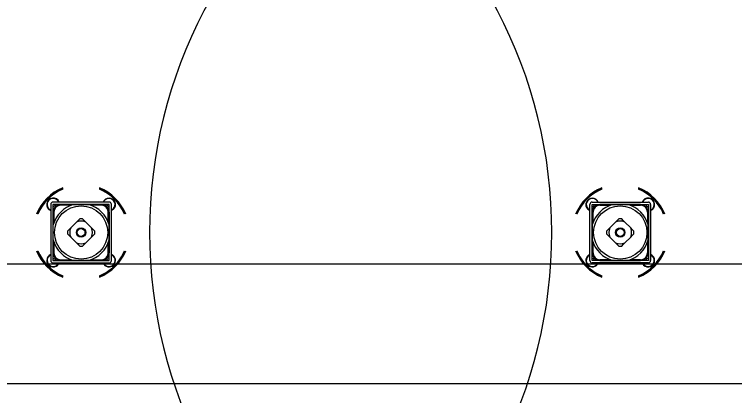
# Model space of a CAD drawing. Extents: x -264205 to -263659, y -1242401 to -1241986.
# Drawn here: x -263852.388 to -263851.488, y -1242241.472 to -1242240.996 of the extents above; entities that cross this region are included whole.
import ezdxf

# ---------------------------------------------------------------- set-up
doc = ezdxf.new("R2010")
doc.units = 0
doc.layers.add('PROJEKT_OBRUBNIKY_KOMUNIKACIE', color=7, linetype='Continuous')
doc.layers.add('SITUACIA_DSP_2D', color=7, linetype='Continuous')

msp = doc.modelspace()

# ---------------------------------------------------------------- linework, layer by layer
at = {"layer": 'PROJEKT_OBRUBNIKY_KOMUNIKACIE'}
msp.add_lwpolyline([(-263794.89278, -1242227.38224), (-263808.96776, -1242241.45725), (-263894.96779, -1242241.45725), (-263909.04274, -1242227.38224), (-263909.04274, -1242196.33267), (-263914.14281, -1242196.33267), (-263914.14281, -1242132.43268), (-263909.04274, -1242132.43268), (-263909.04274, -1242101.38224), (-263894.96779, -1242087.30722), (-263808.96776, -1242087.30722), (-263794.89278, -1242101.38224), (-263794.89278, -1242227.38224)], dxfattribs=at)
at = {"layer": 'SITUACIA_DSP_2D'}
for p, q in [((-263852.34274, -1242241.23296), (-263852.34274, -1242241.30326)), ((-263852.26959, -1242241.23011), (-263852.33989, -1242241.23011)), ((-263852.33989, -1242241.23296), (-263852.33989, -1242241.30326)), ((-263852.26959, -1242241.23296), (-263852.33989, -1242241.23296)), ((-263852.3394, -1242241.23591), (-263852.33989, -1242241.23568)), ((-263852.33717, -1242241.23431), (-263852.3394, -1242241.23591)), ((-263852.33731, -1242241.23296), (-263852.33717, -1242241.23431)), ((-263852.33207, -1242241.23339), (-263852.33207, -1242241.23296)), ((-263852.3316, -1242241.23296), (-263852.3316, -1242241.2333)), ((-263852.33015, -1242241.23319), (-263852.33015, -1242241.23414)), ((-263852.33015, -1242241.23319), (-263852.31427, -1242241.23319)), ((-263852.31712, -1242241.23414), (-263852.33015, -1242241.23414)), ((-263852.31411, -1242241.23319), (-263852.3084, -1242241.23319)), ((-263852.3084, -1242241.23319), (-263852.30318, -1242241.23319)), ((-263852.30318, -1242241.23319), (-263852.29788, -1242241.23319)), ((-263852.29788, -1242241.23319), (-263852.29537, -1242241.23319)), ((-263852.29521, -1242241.23319), (-263852.27933, -1242241.23319)), ((-263852.27933, -1242241.23414), (-263852.29236, -1242241.23414)), ((-263852.27933, -1242241.23414), (-263852.27933, -1242241.23319)), ((-263852.27788, -1242241.2333), (-263852.27788, -1242241.23296)), ((-263852.27741, -1242241.23296), (-263852.27741, -1242241.23339)), ((-263852.27623, -1242241.22911), (-263852.27676, -1242241.23011)), ((-263852.27224, -1242241.23445), (-263852.27218, -1242241.23296)), ((-263852.26992, -1242241.23592), (-263852.27224, -1242241.23445)), ((-263852.26959, -1242241.23574), (-263852.26992, -1242241.23592)), ((-263852.26959, -1242241.30326), (-263852.26959, -1242241.23296)), ((-263852.26674, -1242241.30326), (-263852.26674, -1242241.23296)), ((-263851.66874, -1242241.30326), (-263851.66874, -1242241.23296)), ((-263851.66589, -1242241.23011), (-263851.59559, -1242241.23011)), ((-263851.66589, -1242241.30326), (-263851.66589, -1242241.23296)), ((-263851.66589, -1242241.23296), (-263851.59559, -1242241.23296)), ((-263851.66589, -1242241.23574), (-263851.66556, -1242241.23592)), ((-263851.66556, -1242241.23592), (-263851.66325, -1242241.23445)), ((-263851.66325, -1242241.23445), (-263851.66331, -1242241.23296)), ((-263851.65925, -1242241.22911), (-263851.65872, -1242241.23011)), ((-263851.65808, -1242241.23296), (-263851.65808, -1242241.23339)), ((-263851.6576, -1242241.2333), (-263851.6576, -1242241.23296)), ((-263851.65616, -1242241.23414), (-263851.65616, -1242241.23319)), ((-263851.64028, -1242241.23319), (-263851.65616, -1242241.23319)), ((-263851.65616, -1242241.23414), (-263851.64312, -1242241.23414)), ((-263851.6376, -1242241.23319), (-263851.64011, -1242241.23319)), ((-263851.6323, -1242241.23319), (-263851.6376, -1242241.23319)), ((-263851.62708, -1242241.23319), (-263851.6323, -1242241.23319)), ((-263851.62138, -1242241.23319), (-263851.62708, -1242241.23319)), ((-263851.60533, -1242241.23319), (-263851.62121, -1242241.23319)), ((-263851.61837, -1242241.23414), (-263851.60533, -1242241.23414)), ((-263851.60533, -1242241.23319), (-263851.60533, -1242241.23414)), ((-263851.60389, -1242241.23296), (-263851.60389, -1242241.2333)), ((-263851.60341, -1242241.23339), (-263851.60341, -1242241.23296)), ((-263851.59818, -1242241.23296), (-263851.59831, -1242241.23431)), ((-263851.59831, -1242241.23431), (-263851.59608, -1242241.23591)), ((-263851.59608, -1242241.23591), (-263851.59559, -1242241.23568)), ((-263851.59559, -1242241.23296), (-263851.59559, -1242241.30326)), ((-263851.59274, -1242241.23296), (-263851.59274, -1242241.30326)), ((-263852.33989, -1242241.24077), (-263852.33946, -1242241.24077)), ((-263852.33954, -1242241.24125), (-263852.33989, -1242241.24125)), ((-263852.33965, -1242241.24269), (-263852.3387, -1242241.24269)), ((-263852.33965, -1242241.25857), (-263852.33965, -1242241.24269)), ((-263852.3387, -1242241.24269), (-263852.3387, -1242241.25573)), ((-263852.27078, -1242241.24269), (-263852.26983, -1242241.24269)), ((-263852.27078, -1242241.25573), (-263852.27078, -1242241.24269)), ((-263852.27002, -1242241.24077), (-263852.26959, -1242241.24077)), ((-263852.26959, -1242241.24125), (-263852.26994, -1242241.24125)), ((-263852.26983, -1242241.24269), (-263852.26983, -1242241.25857)), ((-263852.26541, -1242241.23995), (-263852.26674, -1242241.24064)), ((-263852.2641, -1242241.23889), (-263852.26541, -1242241.23995)), ((-263851.67139, -1242241.23889), (-263851.67007, -1242241.23995)), ((-263851.67007, -1242241.23995), (-263851.66874, -1242241.24064)), ((-263851.66546, -1242241.24077), (-263851.66589, -1242241.24077)), ((-263851.66589, -1242241.24125), (-263851.66555, -1242241.24125)), ((-263851.66471, -1242241.24269), (-263851.66566, -1242241.24269)), ((-263851.66566, -1242241.24269), (-263851.66566, -1242241.25857)), ((-263851.66471, -1242241.25573), (-263851.66471, -1242241.24269)), ((-263851.59678, -1242241.24269), (-263851.59678, -1242241.25573)), ((-263851.59583, -1242241.24269), (-263851.59678, -1242241.24269)), ((-263851.59559, -1242241.24077), (-263851.59603, -1242241.24077)), ((-263851.59594, -1242241.24125), (-263851.59559, -1242241.24125)), ((-263851.59583, -1242241.25857), (-263851.59583, -1242241.24269)), ((-263852.31053, -1242241.25508), (-263852.30849, -1242241.25305)), ((-263852.30849, -1242241.25305), (-263852.30654, -1242241.2511)), ((-263852.30294, -1242241.2511), (-263852.30101, -1242241.25303)), ((-263852.30101, -1242241.25303), (-263852.29895, -1242241.25508)), ((-263851.63448, -1242241.25303), (-263851.63653, -1242241.25508)), ((-263851.63255, -1242241.2511), (-263851.63448, -1242241.25303)), ((-263851.62699, -1242241.25305), (-263851.62894, -1242241.2511)), ((-263851.62496, -1242241.25508), (-263851.62699, -1242241.25305)), ((-263852.33965, -1242241.26444), (-263852.33965, -1242241.25874)), ((-263852.31982, -1242241.26437), (-263852.31776, -1242241.26232)), ((-263852.31776, -1242241.26232), (-263852.31053, -1242241.25508)), ((-263852.29895, -1242241.25508), (-263852.29172, -1242241.26232)), ((-263852.29172, -1242241.26232), (-263852.28969, -1242241.26435)), ((-263852.26983, -1242241.25874), (-263852.26983, -1242241.26444)), ((-263851.66566, -1242241.25874), (-263851.66566, -1242241.26444)), ((-263851.64377, -1242241.26232), (-263851.6458, -1242241.26435)), ((-263851.63653, -1242241.25508), (-263851.64377, -1242241.26232)), ((-263851.61772, -1242241.26232), (-263851.62496, -1242241.25508)), ((-263851.61567, -1242241.26437), (-263851.61772, -1242241.26232)), ((-263851.59583, -1242241.26444), (-263851.59583, -1242241.25874)), ((-263852.33965, -1242241.26978), (-263852.33965, -1242241.26444)), ((-263852.33965, -1242241.27496), (-263852.33965, -1242241.26978)), ((-263852.32174, -1242241.2663), (-263852.31982, -1242241.26437)), ((-263852.31979, -1242241.27186), (-263852.32174, -1242241.26991)), ((-263852.31776, -1242241.27389), (-263852.31979, -1242241.27186)), ((-263852.28966, -1242241.27184), (-263852.29172, -1242241.27389)), ((-263852.28969, -1242241.26435), (-263852.28774, -1242241.2663)), ((-263852.28774, -1242241.26991), (-263852.28966, -1242241.27184)), ((-263852.26983, -1242241.26444), (-263852.26983, -1242241.26966)), ((-263852.26983, -1242241.26966), (-263852.26983, -1242241.27496)), ((-263851.66566, -1242241.26444), (-263851.66566, -1242241.26966)), ((-263851.66566, -1242241.26966), (-263851.66566, -1242241.27496)), ((-263851.6458, -1242241.26435), (-263851.64775, -1242241.2663)), ((-263851.64775, -1242241.26991), (-263851.64582, -1242241.27184)), ((-263851.64582, -1242241.27184), (-263851.64377, -1242241.27389)), ((-263851.61772, -1242241.27389), (-263851.61569, -1242241.27186)), ((-263851.61569, -1242241.27186), (-263851.61374, -1242241.26991)), ((-263851.61374, -1242241.2663), (-263851.61567, -1242241.26437)), ((-263851.59583, -1242241.26978), (-263851.59583, -1242241.26444)), ((-263851.59583, -1242241.27496), (-263851.59583, -1242241.26978)), ((-263852.33965, -1242241.27747), (-263852.33965, -1242241.27496)), ((-263852.33965, -1242241.29352), (-263852.33965, -1242241.27764)), ((-263852.3387, -1242241.28048), (-263852.3387, -1242241.29352)), ((-263852.31053, -1242241.28113), (-263852.31776, -1242241.27389)), ((-263852.30847, -1242241.28318), (-263852.31053, -1242241.28113)), ((-263852.29895, -1242241.28113), (-263852.30098, -1242241.28316)), ((-263852.29172, -1242241.27389), (-263852.29895, -1242241.28113)), ((-263852.27078, -1242241.29352), (-263852.27078, -1242241.28048)), ((-263852.26983, -1242241.27496), (-263852.26983, -1242241.27747)), ((-263852.26983, -1242241.27764), (-263852.26983, -1242241.29352)), ((-263851.66566, -1242241.27496), (-263851.66566, -1242241.27747)), ((-263851.66566, -1242241.27764), (-263851.66566, -1242241.29352)), ((-263851.66471, -1242241.29352), (-263851.66471, -1242241.28048)), ((-263851.64377, -1242241.27389), (-263851.63653, -1242241.28113)), ((-263851.63653, -1242241.28113), (-263851.6345, -1242241.28316)), ((-263851.62701, -1242241.28318), (-263851.62496, -1242241.28113)), ((-263851.62496, -1242241.28113), (-263851.61772, -1242241.27389)), ((-263851.59678, -1242241.28048), (-263851.59678, -1242241.29352)), ((-263851.59583, -1242241.27747), (-263851.59583, -1242241.27496)), ((-263851.59583, -1242241.29352), (-263851.59583, -1242241.27764)), ((-263852.30654, -1242241.28511), (-263852.30847, -1242241.28318)), ((-263852.30098, -1242241.28316), (-263852.30294, -1242241.28511)), ((-263851.6345, -1242241.28316), (-263851.63255, -1242241.28511)), ((-263851.62894, -1242241.28511), (-263851.62701, -1242241.28318)), ((-263852.33989, -1242241.29497), (-263852.33954, -1242241.29496)), ((-263852.33951, -1242241.29544), (-263852.33989, -1242241.29544)), ((-263852.33965, -1242241.29352), (-263852.3387, -1242241.29352)), ((-263852.33946, -1242241.29544), (-263852.33951, -1242241.29544)), ((-263852.27078, -1242241.29352), (-263852.26983, -1242241.29352)), ((-263852.26959, -1242241.29544), (-263852.27002, -1242241.29544)), ((-263852.26994, -1242241.29496), (-263852.26959, -1242241.29497)), ((-263851.66555, -1242241.29496), (-263851.66589, -1242241.29497)), ((-263851.66589, -1242241.29544), (-263851.66546, -1242241.29544)), ((-263851.66471, -1242241.29352), (-263851.66566, -1242241.29352)), ((-263851.59583, -1242241.29352), (-263851.59678, -1242241.29352)), ((-263851.59603, -1242241.29544), (-263851.59598, -1242241.29544)), ((-263851.59598, -1242241.29544), (-263851.59559, -1242241.29544)), ((-263851.59559, -1242241.29497), (-263851.59594, -1242241.29496)), ((-263894.58097, -1242241.30722), (-263809.35462, -1242241.30722)), ((-263852.33989, -1242241.3004), (-263852.33971, -1242241.30029)), ((-263852.33989, -1242241.30326), (-263852.26959, -1242241.30326)), ((-263852.33989, -1242241.30611), (-263852.26959, -1242241.30611)), ((-263852.33971, -1242241.30029), (-263852.33732, -1242241.30163)), ((-263852.33732, -1242241.30163), (-263852.33729, -1242241.30326)), ((-263852.3329, -1242241.30744), (-263852.33396, -1242241.30875)), ((-263852.3322, -1242241.30611), (-263852.3329, -1242241.30744)), ((-263852.33207, -1242241.30326), (-263852.33207, -1242241.30282)), ((-263852.3316, -1242241.30291), (-263852.3316, -1242241.30326)), ((-263852.33015, -1242241.30207), (-263852.31712, -1242241.30207)), ((-263852.33015, -1242241.30302), (-263852.33015, -1242241.30207)), ((-263852.31427, -1242241.30302), (-263852.33015, -1242241.30302)), ((-263852.3084, -1242241.30302), (-263852.31411, -1242241.30302)), ((-263852.30307, -1242241.30302), (-263852.3084, -1242241.30302)), ((-263852.29788, -1242241.30302), (-263852.30307, -1242241.30302)), ((-263852.29537, -1242241.30302), (-263852.29788, -1242241.30302)), ((-263852.27933, -1242241.30302), (-263852.29521, -1242241.30302)), ((-263852.29236, -1242241.30207), (-263852.27933, -1242241.30207)), ((-263852.27933, -1242241.30207), (-263852.27933, -1242241.30302)), ((-263852.27788, -1242241.30326), (-263852.27788, -1242241.30291)), ((-263852.27741, -1242241.30282), (-263852.27741, -1242241.30295)), ((-263852.27741, -1242241.30295), (-263852.27741, -1242241.30326)), ((-263852.27242, -1242241.30326), (-263852.27156, -1242241.30093)), ((-263852.27156, -1242241.30093), (-263852.26959, -1242241.30059)), ((-263851.66392, -1242241.30093), (-263851.66589, -1242241.30059)), ((-263851.59559, -1242241.30326), (-263851.66589, -1242241.30326)), ((-263851.59559, -1242241.30611), (-263851.66589, -1242241.30611)), ((-263851.66306, -1242241.30326), (-263851.66392, -1242241.30093)), ((-263851.65808, -1242241.30282), (-263851.65808, -1242241.30295)), ((-263851.65808, -1242241.30295), (-263851.65808, -1242241.30326)), ((-263851.6576, -1242241.30326), (-263851.6576, -1242241.30291)), ((-263851.64312, -1242241.30207), (-263851.65616, -1242241.30207)), ((-263851.65616, -1242241.30207), (-263851.65616, -1242241.30302)), ((-263851.65616, -1242241.30302), (-263851.64028, -1242241.30302)), ((-263851.64011, -1242241.30302), (-263851.6376, -1242241.30302)), ((-263851.6376, -1242241.30302), (-263851.63242, -1242241.30302)), ((-263851.63242, -1242241.30302), (-263851.62708, -1242241.30302)), ((-263851.62708, -1242241.30302), (-263851.62138, -1242241.30302)), ((-263851.62121, -1242241.30302), (-263851.60533, -1242241.30302)), ((-263851.60533, -1242241.30207), (-263851.61837, -1242241.30207)), ((-263851.60533, -1242241.30302), (-263851.60533, -1242241.30207)), ((-263851.60389, -1242241.30291), (-263851.60389, -1242241.30326)), ((-263851.60341, -1242241.30326), (-263851.60341, -1242241.30282)), ((-263851.60328, -1242241.30611), (-263851.60259, -1242241.30744)), ((-263851.60259, -1242241.30744), (-263851.60152, -1242241.30875)), ((-263851.59817, -1242241.30163), (-263851.59819, -1242241.30326)), ((-263851.59577, -1242241.30029), (-263851.59817, -1242241.30163)), ((-263851.59559, -1242241.3004), (-263851.59577, -1242241.30029)), ((-263808.96779, -1242241.45724), (-263894.96779, -1242241.45724))]:
    msp.add_line(p, q, dxfattribs=at)
for centre, radius in [((-263852.30474, -1242241.26811), 0.0333), ((-263851.63074, -1242241.26811), 0.0333), ((-263852.30474, -1242241.26811), 0.0058), ((-263852.30474, -1242241.26811), 0.00485), ((-263851.63074, -1242241.26811), 0.0058), ((-263851.63074, -1242241.26811), 0.00485)]:
    msp.add_circle(centre, radius, dxfattribs=at)
for centre, radius, start, end in [((-263852.30474, -1242241.26811), 0.5985, 55.15038, 304.84962), ((-263851.63074, -1242241.26811), 0.5985, 235.15038, 124.84962), ((-263851.62074, -1242241.26811), 0.5985, 124.85019, 235.14981), ((-263852.31474, -1242241.26811), 0.5985, 304.85019, 55.14981), ((-263852.30474, -1242241.26811), 0.06033, 112.35319, 157.6468), ((-263852.30474, -1242241.26811), 0.05938, 112.73068, 157.26932), ((-263852.30474, -1242241.26811), 0.0589, 112.9244, 157.07561), ((-263852.30474, -1242241.26811), 0.06033, 22.3532, 67.64681), ((-263852.30474, -1242241.26811), 0.05938, 22.73068, 67.26932), ((-263852.30474, -1242241.26811), 0.0589, 22.92439, 67.0756), ((-263851.63074, -1242241.26811), 0.06033, 112.35319, 157.6468), ((-263851.63074, -1242241.26811), 0.05938, 112.73068, 157.26932), ((-263851.63074, -1242241.26811), 0.0589, 112.9244, 157.07561), ((-263851.63074, -1242241.26811), 0.06033, 22.3532, 67.64681), ((-263851.63074, -1242241.26811), 0.05938, 22.73068, 67.26932), ((-263851.63074, -1242241.26811), 0.0589, 22.92439, 67.0756), ((-263852.33967, -1242241.23318), 0.00807, 22.33694, 247.66306), ((-263852.33967, -1242241.23318), 0.0076, 23.81632, 215.64555), ((-263852.26981, -1242241.23318), 0.00807, 315, 157.66306), ((-263852.26981, -1242241.23318), 0.0076, 293.81632, 147.68074), ((-263851.66568, -1242241.23318), 0.00807, 22.33694, 225), ((-263851.66568, -1242241.23318), 0.0076, 32.31926, 246.18368), ((-263851.59581, -1242241.23318), 0.00807, 292.33694, 157.66306), ((-263851.59581, -1242241.23318), 0.0076, 324.35445, 156.18368), ((-263852.33989, -1242241.23296), 0.00285, 90, 180), ((-263852.30474, -1242241.26811), 0.03615, 105.02022, 164.97979), ((-263852.33015, -1242241.24269), 0.0095, 90, 180), ((-263852.33015, -1242241.24269), 0.00855, 90, 180), ((-263852.30474, -1242241.26811), 0.03615, 15.02021, 74.97978), ((-263852.27933, -1242241.24269), 0.0095, 0, 90), ((-263852.27933, -1242241.24269), 0.00855, 0, 90), ((-263852.26959, -1242241.23296), 0.00285, 0, 90), ((-263851.66589, -1242241.23296), 0.00285, 90, 180), ((-263851.65616, -1242241.24269), 0.0095, 90, 180), ((-263851.63074, -1242241.26811), 0.03615, 105.02022, 164.97979), ((-263851.65616, -1242241.24269), 0.00855, 90, 180), ((-263851.63074, -1242241.26811), 0.03615, 15.02021, 74.97978), ((-263851.60533, -1242241.24269), 0.0095, 0, 90), ((-263851.60533, -1242241.24269), 0.00855, 0, 90), ((-263851.59559, -1242241.23296), 0.00285, 0, 90), ((-263852.33967, -1242241.23318), 0.0076, 215.64555, 246.18368), ((-263851.59581, -1242241.23318), 0.0076, 293.81632, 324.35445), ((-263852.30474, -1242241.26811), 0.01425, 66.03947, 113.96053), ((-263852.30474, -1242241.26811), 0.0171, 83.94244, 96.05756), ((-263851.63074, -1242241.26811), 0.01425, 66.03947, 113.96053), ((-263851.63074, -1242241.26811), 0.0171, 83.94244, 96.05756), ((-263852.30474, -1242241.26811), 0.01425, 156.03947, 203.96053), ((-263852.30474, -1242241.26811), 0.01425, 336.03947, 23.96053), ((-263851.63074, -1242241.26811), 0.01425, 156.03947, 203.96053), ((-263851.63074, -1242241.26811), 0.01425, 336.03947, 23.96053), ((-263852.30474, -1242241.26811), 0.0171, 173.94245, 186.05755), ((-263852.30474, -1242241.26811), 0.0171, 353.94245, 6.05755), ((-263851.63074, -1242241.26811), 0.0171, 173.94245, 186.05755), ((-263851.63074, -1242241.26811), 0.0171, 353.94245, 6.05755), ((-263852.30474, -1242241.26811), 0.03615, 195.02021, 254.97978), ((-263852.30474, -1242241.26811), 0.01425, 246.03947, 293.96053), ((-263852.30474, -1242241.26811), 0.03615, 285.02022, 344.97979), ((-263851.63074, -1242241.26811), 0.03615, 195.02021, 254.97978), ((-263851.63074, -1242241.26811), 0.01425, 246.03947, 293.96053), ((-263851.63074, -1242241.26811), 0.03615, 285.02022, 344.97979), ((-263852.30474, -1242241.26811), 0.0171, 263.94244, 276.05756), ((-263851.63074, -1242241.26811), 0.0171, 263.94244, 276.05756), ((-263852.30474, -1242241.26811), 0.06033, 202.3532, 247.64681), ((-263852.30474, -1242241.26811), 0.05938, 202.73068, 247.26932), ((-263852.30474, -1242241.26811), 0.0589, 202.92439, 247.0756), ((-263852.33967, -1242241.30304), 0.00807, 112.33694, 315), ((-263852.33967, -1242241.30304), 0.0076, 150.85023, 336.18368), ((-263852.33967, -1242241.30304), 0.0076, 113.81632, 150.85023), ((-263852.33015, -1242241.29352), 0.0095, 180, 270), ((-263852.33015, -1242241.29352), 0.00855, 180, 270), ((-263852.30474, -1242241.26811), 0.06033, 292.35319, 337.6468), ((-263852.27933, -1242241.29352), 0.00855, 270, 0), ((-263852.27933, -1242241.29352), 0.0095, 270, 0), ((-263852.26981, -1242241.30304), 0.0076, 203.81632, 66.18368), ((-263852.26981, -1242241.30304), 0.00807, 315, 67.66306), ((-263852.30474, -1242241.26811), 0.0589, 315, 337.07561), ((-263852.30474, -1242241.26811), 0.05938, 315, 337.26932), ((-263851.63074, -1242241.26811), 0.06033, 202.3532, 247.64681), ((-263851.63074, -1242241.26811), 0.05938, 202.73068, 225), ((-263851.63074, -1242241.26811), 0.0589, 202.92439, 225), ((-263851.66568, -1242241.30304), 0.00807, 112.33694, 225), ((-263851.66568, -1242241.30304), 0.0076, 113.81632, 336.18368), ((-263851.65616, -1242241.29352), 0.0095, 180, 270), ((-263851.65616, -1242241.29352), 0.00855, 180, 270), ((-263851.63074, -1242241.26811), 0.06033, 292.35319, 337.6468), ((-263851.63074, -1242241.26811), 0.0589, 292.9244, 337.07561), ((-263851.63074, -1242241.26811), 0.05938, 292.73068, 337.26932), ((-263851.60533, -1242241.29352), 0.00855, 270, 0), ((-263851.60533, -1242241.29352), 0.0095, 270, 0), ((-263851.59581, -1242241.30304), 0.0076, 203.81632, 29.14977), ((-263851.59581, -1242241.30304), 0.00807, 225, 67.66306), ((-263851.59581, -1242241.30304), 0.0076, 29.14977, 66.18368), ((-263852.33989, -1242241.30326), 0.00285, 180, 270), ((-263852.26981, -1242241.30304), 0.00807, 202.33694, 315), ((-263852.26959, -1242241.30326), 0.00285, 270, 0), ((-263851.66568, -1242241.30304), 0.00807, 225, 337.66306), ((-263851.66589, -1242241.30326), 0.00285, 180, 270), ((-263851.59559, -1242241.30326), 0.00285, 270, 0), ((-263852.30474, -1242241.26811), 0.0589, 292.9244, 315), ((-263852.30474, -1242241.26811), 0.05938, 292.73068, 315), ((-263851.63074, -1242241.26811), 0.05938, 225, 247.26932), ((-263851.63074, -1242241.26811), 0.0589, 225, 247.0756)]:
    msp.add_arc(centre, radius, start, end, dxfattribs=at)

doc.saveas('drawing.dxf')
